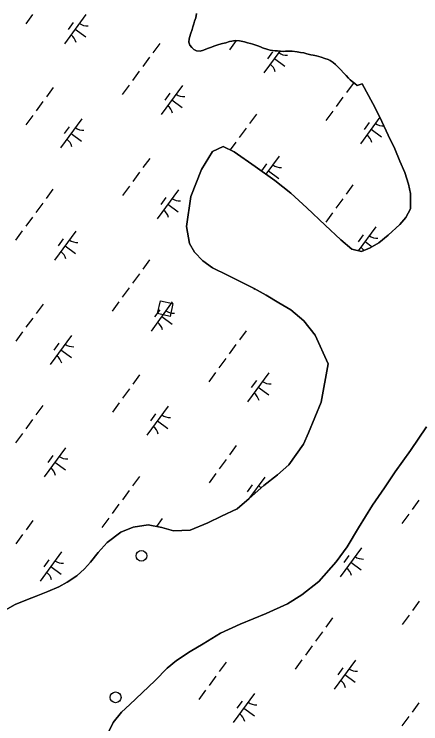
# Model space of a CAD drawing. Extents: x 3905714 to 3926767, y 183354 to 205755.
# Drawn here: x 3915177 to 3915741, y 185637 to 186623 of the extents above; entities that cross this region are included whole.
import ezdxf

# ---------------------------------------------------------------- set-up
doc = ezdxf.new("R2010")
doc.units = 0
for name, color, linetype in [('V-CHAN-DOCK', 7, 'Continuous'), ('V-DOMW-TANK', 7, 'Continuous'), ('V-TOPO-SHOR', 7, 'Continuous'), ('V-WETL-SWMP', 7, 'Continuous')]:
    doc.layers.add(name, color=color, linetype=linetype)

msp = doc.modelspace()

# ---------------------------------------------------------------- linework, layer by layer
at = {"layer": 'V-CHAN-DOCK'}
msp.add_lwpolyline([(3915379.62, 186225.13), (3915397.1, 186221.1), (3915393, 186203.32), (3915375.52, 186207.36)], close=True, dxfattribs=at)
at = {"layer": 'V-DOMW-TANK'}
for centre in [(3915353.33, 185870.77), (3915317.44, 185674.23)]:
    msp.add_circle(centre, 7.5, dxfattribs=at)
at = {"layer": 'V-TOPO-SHOR'}
for points in [[(3915659.72, 186526.5), (3915653.12, 186523.94), (3915649.64, 186526.71), (3915646.03, 186529.62), (3915643.11, 186531.97), (3915640.75, 186534.33), (3915637.41, 186537.79), (3915634.08, 186541.53), (3915630.04, 186545.83), (3915625.18, 186551.1), (3915622.96, 186553.31), (3915619.76, 186556.08), (3915615.45, 186558.85), (3915612.67, 186560.1), (3915607.95, 186561.75), (3915602.68, 186563.41), (3915596.29, 186565.07), (3915591.85, 186566.03), (3915588.38, 186566.86), (3915582.82, 186568.1), (3915578.8, 186569.2), (3915574.08, 186570.03), (3915569.36, 186570.99), (3915562.69, 186571.81), (3915556.86, 186571.8), (3915553.53, 186571.66), (3915550.34, 186571.38), (3915546.6, 186571.65), (3915542.43, 186572.06), (3915538.96, 186572.05), (3915531.88, 186573.02), (3915528.83, 186573.84), (3915521.6, 186576.33), (3915518.83, 186577.58), (3915514.8, 186578.96), (3915507.86, 186581.44), (3915504.8, 186582.27), (3915500.5, 186583.51), (3915496.33, 186584.76), (3915489.67, 186586.27), (3915483.42, 186586.68), (3915478.71, 186585.7), (3915475.38, 186585), (3915470.38, 186583.33), (3915465.81, 186582.21), (3915460.81, 186581.09), (3915455.4, 186579.28), (3915449.16, 186576.91), (3915445.14, 186575.38), (3915439.31, 186573.15), (3915435.01, 186571.75), (3915429.74, 186572.3), (3915426.27, 186574.24), (3915423.34, 186577.01), (3915420.56, 186580.06), (3915419.17, 186584.08), (3915419.44, 186588.94), (3915421.23, 186595.18), (3915423.58, 186601.99), (3915424.83, 186605.32), (3915426.21, 186609.9), (3915427.17, 186613.38), (3915428.69, 186618.24), (3915429.93, 186624.2)], [(3915684.59, 186480.05), (3915674.85, 186498.9), (3915659.72, 186526.5)], [(3915585.15, 186041.77), (3915603.09, 186084.06), (3915612.51, 186137.26), (3915594.58, 186177.4), (3915579.02, 186197.04), (3915560.56, 186212.63), (3915543.99, 186222.38), (3915526.68, 186232.85), (3915509.75, 186242.22), (3915494.3, 186249.78), (3915472.59, 186260.58), (3915451.98, 186271.02), (3915438.71, 186280.43), (3915426.88, 186292.41), (3915419.82, 186304.44), (3915415.95, 186328.22), (3915421.8, 186370.03), (3915436.49, 186407.52), (3915452.02, 186432.57), (3915466.62, 186439.29), (3915482.07, 186431.74), (3915511.19, 186411.48), (3915538.47, 186392.3), (3915560.6, 186374.55), (3915583.13, 186354.23), (3915608.62, 186329.91), (3915630.41, 186309.59), (3915645.54, 186296.9), (3915658.76, 186293.36), (3915671.17, 186298.6), (3915683.2, 186305.66), (3915695.93, 186316.03), (3915712.28, 186330.83), (3915720.62, 186340.79), (3915726.74, 186352.57), (3915726.92, 186374.18), (3915724.24, 186386.98), (3915718.97, 186403.05), (3915712.24, 186418.75), (3915705.12, 186436.27), (3915696.16, 186455.24), (3915684.59, 186480.05)], [(3915308.2, 185626.85), (3915313.95, 185639.35), (3915325.54, 185653.74), (3915337.17, 185664.47), (3915354.25, 185680.37), (3915372.41, 185697.75), (3915389.11, 185714.75), (3915401.84, 185725.48), (3915420.78, 185737.74), (3915439, 185748.52), (3915463.05, 185763.39), (3915490.41, 185776.08), (3915526.55, 185790.69), (3915556.1, 185804.14), (3915576.14, 185816.77), (3915599.79, 185834.93), (3915623.73, 185862.61), (3915638.93, 185883.26), (3915654.81, 185909.78), (3915674.32, 185941.09), (3915690.96, 185965.41), (3915705.78, 185987.52), (3915727.13, 186017.01), (3915749.19, 186049.81)], [(3915144.16, 185784.02), (3915177.7, 185803), (3915194.85, 185810.11), (3915207.26, 185814.98), (3915223.32, 185821.36), (3915238.66, 185827.72), (3915249.96, 185834.04), (3915263.43, 185842.96), (3915274.33, 185852.94), (3915282.31, 185861.8), (3915293.18, 185875.45), (3915305.89, 185889.12), (3915324.44, 185903.57), (3915341.96, 185910.68), (3915362.82, 185913.8), (3915381.53, 185910.3), (3915397.69, 185905.31), (3915420.76, 185906.62), (3915445.58, 185916.73), (3915464.55, 185925.68), (3915486.07, 185936.13), (3915502.8, 185950.2), (3915523.15, 185968.33), (3915542.07, 185983.51), (3915558.07, 185997.21), (3915578.33, 186025.96), (3915585.15, 186041.77)]]:
    msp.add_lwpolyline(points, dxfattribs=at)
at = {"layer": 'V-WETL-SWMP'}
for p, q in [((3915429.93, 186624.2), (3915428.69, 186618.24)), ((3915201.95, 186622.76), (3915192.5, 186609.86)), ((3915276.14, 186622.44), (3915246.58, 186582.1)), ((3915428.69, 186618.24), (3915427.17, 186613.38)), ((3915258.68, 186611.67), (3915251.59, 186601.99)), ((3915424.83, 186605.32), (3915423.58, 186601.99)), ((3915426.21, 186609.9), (3915424.83, 186605.32)), ((3915427.17, 186613.38), (3915426.21, 186609.9)), ((3915261.36, 186602.27), (3915275.88, 186591.63)), ((3915421.23, 186595.18), (3915419.44, 186588.94)), ((3915423.58, 186601.99), (3915421.23, 186595.18)), ((3915419.44, 186588.94), (3915419.17, 186584.08)), ((3915470.38, 186583.33), (3915475.38, 186585)), ((3915475.38, 186585), (3915478.71, 186585.7)), ((3915484.84, 186586.58), (3915475.39, 186573.67)), ((3915478.71, 186585.7), (3915483.42, 186586.68)), ((3915483.42, 186586.68), (3915489.67, 186586.27)), ((3915489.67, 186586.27), (3915496.33, 186584.76)), ((3915496.33, 186584.76), (3915500.5, 186583.51)), ((3915378.68, 186582.54), (3915369.23, 186569.63)), ((3915419.17, 186584.08), (3915420.56, 186580.06)), ((3915420.56, 186580.06), (3915423.35, 186577.01)), ((3915423.35, 186577.01), (3915426.26, 186574.24)), ((3915439.31, 186573.15), (3915445.14, 186575.38)), ((3915445.14, 186575.38), (3915449.16, 186576.91)), ((3915449.16, 186576.91), (3915455.4, 186579.28)), ((3915455.4, 186579.28), (3915460.81, 186581.09)), ((3915460.81, 186581.09), (3915465.81, 186582.21)), ((3915465.81, 186582.21), (3915470.38, 186583.33)), ((3915500.5, 186583.51), (3915504.8, 186582.27)), ((3915504.8, 186582.27), (3915507.86, 186581.44)), ((3915507.86, 186581.44), (3915514.8, 186578.96)), ((3915514.8, 186578.96), (3915518.83, 186577.57)), ((3915518.83, 186577.57), (3915521.61, 186576.33)), ((3915521.61, 186576.33), (3915528.83, 186573.84)), ((3915426.26, 186574.24), (3915429.74, 186572.3)), ((3915429.74, 186572.3), (3915435.01, 186571.75)), ((3915435.01, 186571.75), (3915439.31, 186573.15)), ((3915545.53, 186571.75), (3915523.3, 186541.41)), ((3915535.4, 186570.98), (3915528.31, 186561.3)), ((3915528.83, 186573.84), (3915531.88, 186573.01)), ((3915531.88, 186573.01), (3915538.96, 186572.05)), ((3915538.96, 186572.05), (3915542.43, 186572.06)), ((3915542.43, 186572.06), (3915546.6, 186571.65)), ((3915546.6, 186571.65), (3915550.34, 186571.38)), ((3915550.34, 186571.38), (3915553.53, 186571.66)), ((3915553.53, 186571.66), (3915556.86, 186571.8)), ((3915556.86, 186571.8), (3915562.69, 186571.81)), ((3915562.69, 186571.81), (3915569.36, 186570.99)), ((3915569.36, 186570.99), (3915574.08, 186570.03)), ((3915574.08, 186570.03), (3915578.8, 186569.2)), ((3915578.8, 186569.2), (3915582.82, 186568.1)), ((3915582.82, 186568.1), (3915588.38, 186566.86)), ((3915588.38, 186566.86), (3915591.85, 186566.03)), ((3915591.85, 186566.03), (3915596.29, 186565.07)), ((3915596.29, 186565.07), (3915602.68, 186563.41)), ((3915364.5, 186563.18), (3915355.04, 186550.27)), ((3915538.08, 186561.58), (3915552.6, 186550.94)), ((3915602.68, 186563.41), (3915607.95, 186561.75)), ((3915607.95, 186561.75), (3915612.67, 186560.1)), ((3915612.67, 186560.1), (3915615.45, 186558.85)), ((3915615.45, 186558.85), (3915619.76, 186556.08)), ((3915619.76, 186556.08), (3915622.96, 186553.31)), ((3915622.96, 186553.31), (3915625.18, 186551.1)), ((3915625.18, 186551.1), (3915630.04, 186545.83)), ((3915630.04, 186545.83), (3915634.08, 186541.53)), ((3915350.32, 186543.82), (3915340.86, 186530.91)), ((3915634.08, 186541.53), (3915637.41, 186537.79)), ((3915637.41, 186537.79), (3915640.75, 186534.33)), ((3915647.39, 186526.99), (3915637.94, 186514.09)), ((3915640.75, 186534.33), (3915643.11, 186531.97)), ((3915643.11, 186531.97), (3915646.03, 186529.62)), ((3915646.03, 186529.62), (3915649.64, 186526.71)), ((3915649.64, 186526.71), (3915653.12, 186523.94)), ((3915653.12, 186523.94), (3915659.72, 186526.5)), ((3915659.72, 186526.5), (3915674.85, 186498.9)), ((3915230.72, 186521.17), (3915221.26, 186508.26)), ((3915336.13, 186524.46), (3915326.67, 186511.55)), ((3915410.31, 186524.13), (3915380.76, 186483.8)), ((3915392.86, 186513.36), (3915385.77, 186503.68)), ((3915633.21, 186507.63), (3915623.75, 186494.73)), ((3915216.54, 186501.81), (3915207.08, 186488.9)), ((3915395.54, 186503.96), (3915410.06, 186493.33)), ((3915674.85, 186498.9), (3915684.59, 186480.05)), ((3915619.02, 186488.27), (3915609.57, 186475.37)), ((3915202.35, 186482.45), (3915192.9, 186469.54)), ((3915270.36, 186477.62), (3915240.81, 186437.28)), ((3915512.86, 186484.23), (3915503.41, 186471.33)), ((3915684.57, 186480.08), (3915657.48, 186443.11)), ((3915684.59, 186480.05), (3915696.17, 186455.24)), ((3915252.91, 186466.85), (3915245.81, 186457.17)), ((3915669.58, 186472.67), (3915662.49, 186462.99)), ((3915255.58, 186457.45), (3915270.1, 186446.81)), ((3915498.68, 186464.87), (3915489.22, 186451.97)), ((3915672.26, 186463.27), (3915686.78, 186452.64)), ((3915696.17, 186455.24), (3915705.12, 186436.27)), ((3915466.62, 186439.29), (3915452.02, 186432.57)), ((3915482.07, 186431.74), (3915466.62, 186439.29)), ((3915484.49, 186445.51), (3915476.42, 186434.5)), ((3915452.02, 186432.57), (3915436.49, 186407.52)), ((3915511.19, 186411.48), (3915482.07, 186431.74)), ((3915705.12, 186436.27), (3915712.24, 186418.75)), ((3915364.9, 186422.86), (3915355.44, 186409.95)), ((3915544.49, 186425.83), (3915526.23, 186400.9)), ((3915712.24, 186418.75), (3915718.97, 186403.05)), ((3915436.49, 186407.52), (3915421.8, 186370.03)), ((3915538.47, 186392.3), (3915511.19, 186411.48)), ((3915527.04, 186415.06), (3915519.95, 186405.38)), ((3915350.71, 186403.5), (3915341.26, 186390.59)), ((3915529.72, 186405.66), (3915544.24, 186395.02)), ((3915718.97, 186403.05), (3915724.24, 186386.98)), ((3915560.6, 186374.55), (3915538.47, 186392.3)), ((3915230.37, 186380.1), (3915220.91, 186367.2)), ((3915336.53, 186384.14), (3915327.07, 186371.23)), ((3915404.54, 186379.31), (3915374.99, 186338.98)), ((3915647.04, 186385.93), (3915637.59, 186373.02)), ((3915724.24, 186386.98), (3915726.92, 186374.18)), ((3915387.09, 186368.54), (3915379.99, 186358.86)), ((3915421.8, 186370.03), (3915415.95, 186328.22)), ((3915583.13, 186354.23), (3915560.6, 186374.55)), ((3915726.92, 186374.18), (3915726.74, 186352.57)), ((3915216.18, 186360.74), (3915206.73, 186347.84)), ((3915389.76, 186359.14), (3915404.28, 186348.5)), ((3915632.86, 186366.57), (3915623.4, 186353.66)), ((3915608.62, 186329.91), (3915583.13, 186354.23)), ((3915726.74, 186352.57), (3915720.62, 186340.79)), ((3915202, 186341.38), (3915192.54, 186328.48)), ((3915618.67, 186347.21), (3915609.22, 186334.3)), ((3915720.62, 186340.79), (3915712.28, 186330.83)), ((3915630.41, 186309.59), (3915608.62, 186329.91)), ((3915712.28, 186330.83), (3915695.93, 186316.03)), ((3915187.82, 186322.02), (3915178.36, 186309.12)), ((3915262, 186321.69), (3915232.45, 186281.36)), ((3915415.95, 186328.22), (3915419.82, 186304.44)), ((3915678.67, 186327.52), (3915654.49, 186294.5)), ((3915244.55, 186310.93), (3915237.46, 186301.25)), ((3915645.54, 186296.9), (3915630.41, 186309.59)), ((3915661.22, 186316.75), (3915654.13, 186307.07)), ((3915695.93, 186316.03), (3915683.2, 186305.66)), ((3915247.22, 186301.53), (3915261.74, 186290.89)), ((3915419.82, 186304.44), (3915426.88, 186292.41)), ((3915663.9, 186307.35), (3915673.77, 186300.12)), ((3915683.2, 186305.66), (3915671.17, 186298.6)), ((3915426.88, 186292.41), (3915438.71, 186280.43)), ((3915658.76, 186293.36), (3915645.54, 186296.9)), ((3915671.17, 186298.6), (3915658.76, 186293.36)), ((3915364.55, 186281.8), (3915355.09, 186268.89)), ((3915438.71, 186280.43), (3915451.98, 186271.02)), ((3915451.98, 186271.02), (3915472.59, 186260.58)), ((3915350.36, 186262.44), (3915340.91, 186249.53)), ((3915472.59, 186260.58), (3915494.3, 186249.78)), ((3915494.3, 186249.78), (3915509.75, 186242.22)), ((3915336.18, 186243.08), (3915326.72, 186230.17)), ((3915510.15, 186242), (3915509.17, 186240.67)), ((3915509.75, 186242.22), (3915526.68, 186232.85)), ((3915526.68, 186232.85), (3915543.99, 186222.38)), ((3915216.58, 186220.42), (3915207.13, 186207.52)), ((3915322, 186223.72), (3915312.54, 186210.81)), ((3915396.18, 186223.39), (3915366.63, 186183.05)), ((3915543.99, 186222.38), (3915560.56, 186212.63)), ((3915378.73, 186212.62), (3915371.63, 186202.94)), ((3915560.56, 186212.63), (3915579.02, 186197.04)), ((3915202.4, 186201.06), (3915192.94, 186188.16)), ((3915381.4, 186203.22), (3915395.92, 186192.58)), ((3915579.02, 186197.04), (3915594.58, 186177.4)), ((3915188.22, 186181.7), (3915178.76, 186168.8)), ((3915498.73, 186183.49), (3915489.27, 186170.58)), ((3915256.22, 186176.87), (3915226.67, 186136.54)), ((3915594.58, 186177.4), (3915612.51, 186137.26)), ((3915595.67, 186174.95), (3915595.43, 186174.62)), ((3915238.77, 186166.11), (3915231.68, 186156.43)), ((3915484.54, 186164.13), (3915475.09, 186151.22)), ((3915241.45, 186156.71), (3915255.97, 186146.07)), ((3915470.36, 186144.77), (3915460.9, 186131.86)), ((3915612.51, 186137.26), (3915603.09, 186084.06)), ((3915350.76, 186122.12), (3915341.31, 186109.21)), ((3915456.18, 186125.41), (3915446.72, 186112.5)), ((3915530.36, 186125.08), (3915500.81, 186084.75)), ((3915512.91, 186114.32), (3915505.81, 186104.64)), ((3915336.58, 186102.76), (3915327.12, 186089.85)), ((3915515.58, 186104.92), (3915530.1, 186094.28)), ((3915322.4, 186083.4), (3915312.94, 186070.49)), ((3915603.09, 186084.06), (3915585.15, 186041.77)), ((3915216.23, 186079.36), (3915206.78, 186066.45)), ((3915390.4, 186078.57), (3915360.85, 186038.23)), ((3915372.95, 186067.8), (3915365.86, 186058.12)), ((3915202.05, 186060), (3915192.59, 186047.09)), ((3915375.63, 186058.4), (3915390.15, 186047.76)), ((3915749.19, 186049.81), (3915727.13, 186017.01)), ((3915187.87, 186040.64), (3915178.41, 186027.73)), ((3915585.15, 186041.77), (3915578.33, 186025.96)), ((3915484.94, 186023.81), (3915475.49, 186010.91)), ((3915578.33, 186025.96), (3915558.06, 185997.21)), ((3915247.86, 186020.95), (3915218.31, 185980.62)), ((3915727.13, 186017.01), (3915705.78, 185987.52)), ((3915230.41, 186010.18), (3915223.32, 186000.5)), ((3915470.76, 186004.45), (3915461.3, 185991.55)), ((3915233.09, 186000.78), (3915247.61, 185990.15)), ((3915558.06, 185997.21), (3915542.07, 185983.51)), ((3915456.57, 185985.09), (3915447.12, 185972.19)), ((3915542.07, 185983.51), (3915523.15, 185968.33)), ((3915705.78, 185987.52), (3915690.96, 185965.41)), ((3915350.41, 185981.05), (3915340.96, 185968.15)), ((3915524.58, 185980.26), (3915502.17, 185949.67)), ((3915507.13, 185969.49), (3915500.04, 185959.81)), ((3915523.15, 185968.33), (3915502.8, 185950.2)), ((3915690.96, 185965.41), (3915674.32, 185941.09)), ((3915336.23, 185961.69), (3915326.77, 185948.79)), ((3915509.81, 185960.09), (3915512.06, 185958.45)), ((3915502.8, 185950.2), (3915486.07, 185936.13)), ((3915738.72, 185948.16), (3915729.26, 185935.25)), ((3915322.04, 185942.33), (3915312.59, 185929.43)), ((3915486.07, 185936.13), (3915464.55, 185925.68)), ((3915674.32, 185941.09), (3915654.81, 185909.78)), ((3915464.55, 185925.68), (3915445.58, 185916.73)), ((3915724.53, 185928.8), (3915715.08, 185915.89)), ((3915202.45, 185919.68), (3915192.99, 185906.77)), ((3915307.86, 185922.97), (3915298.4, 185910.07)), ((3915382.04, 185922.65), (3915374.03, 185911.7)), ((3915445.58, 185916.73), (3915420.76, 185906.62)), ((3915341.96, 185910.68), (3915324.44, 185903.57)), ((3915362.81, 185913.8), (3915341.96, 185910.68)), ((3915381.53, 185910.3), (3915362.81, 185913.8)), ((3915397.69, 185905.31), (3915381.53, 185910.3)), ((3915420.76, 185906.62), (3915397.69, 185905.31)), ((3915654.81, 185909.78), (3915638.93, 185883.26)), ((3915188.26, 185900.32), (3915178.81, 185887.41)), ((3915324.44, 185903.57), (3915305.89, 185889.12)), ((3915305.89, 185889.12), (3915293.18, 185875.45)), ((3915242.09, 185876.13), (3915212.54, 185835.8)), ((3915293.18, 185875.45), (3915282.31, 185861.8)), ((3915638.93, 185883.26), (3915623.73, 185862.61)), ((3915658.76, 185881.96), (3915629.21, 185841.62)), ((3915224.64, 185865.36), (3915217.54, 185855.68)), ((3915641.31, 185871.19), (3915634.22, 185861.51)), ((3915227.31, 185855.96), (3915241.83, 185845.33)), ((3915282.31, 185861.8), (3915274.33, 185852.94)), ((3915623.73, 185862.61), (3915599.79, 185834.93)), ((3915643.99, 185861.79), (3915658.51, 185851.15)), ((3915274.33, 185852.94), (3915263.43, 185842.95)), ((3915263.43, 185842.95), (3915249.96, 185834.04)), ((3915238.66, 185827.72), (3915223.33, 185821.35)), ((3915249.96, 185834.04), (3915238.66, 185827.72)), ((3915599.79, 185834.93), (3915576.14, 185816.77)), ((3915223.33, 185821.35), (3915207.26, 185814.98)), ((3915576.14, 185816.77), (3915556.1, 185804.14)), ((3915194.85, 185810.11), (3915177.7, 185803)), ((3915207.26, 185814.98), (3915194.85, 185810.11)), ((3915739.12, 185807.84), (3915729.66, 185794.93)), ((3915177.7, 185803), (3915144.16, 185784.02)), ((3915556.1, 185804.14), (3915526.55, 185790.69)), ((3915526.55, 185790.69), (3915490.41, 185776.08)), ((3915724.93, 185788.48), (3915715.48, 185775.57)), ((3915618.77, 185784.44), (3915609.32, 185771.53)), ((3915490.41, 185776.08), (3915463.05, 185763.39)), ((3915463.05, 185763.39), (3915439, 185748.52)), ((3915604.59, 185765.08), (3915595.13, 185752.17)), ((3915439, 185748.52), (3915420.78, 185737.74)), ((3915420.78, 185737.74), (3915401.84, 185725.48)), ((3915590.4, 185745.72), (3915580.95, 185732.81)), ((3915401.84, 185725.48), (3915389.11, 185714.75)), ((3915470.81, 185723.07), (3915461.35, 185710.16)), ((3915576.22, 185726.36), (3915566.76, 185713.45)), ((3915650.4, 185726.03), (3915620.85, 185685.7)), ((3915389.11, 185714.75), (3915372.41, 185697.75)), ((3915632.95, 185715.27), (3915625.86, 185705.59)), ((3915372.41, 185697.75), (3915354.25, 185680.37)), ((3915456.62, 185703.71), (3915447.17, 185690.8)), ((3915635.63, 185705.87), (3915650.15, 185695.23)), ((3915354.25, 185680.37), (3915337.17, 185664.47)), ((3915442.44, 185684.35), (3915432.98, 185671.44)), ((3915510.45, 185679.52), (3915480.9, 185639.18)), ((3915493, 185668.75), (3915485.9, 185659.07)), ((3915337.17, 185664.47), (3915325.54, 185653.74)), ((3915495.67, 185659.35), (3915510.19, 185648.71)), ((3915738.77, 185666.78), (3915729.31, 185653.87)), ((3915325.54, 185653.74), (3915313.95, 185639.35)), ((3915313.95, 185639.35), (3915308.2, 185626.85)), ((3915724.58, 185647.42), (3915715.13, 185634.51))]:
    msp.add_line(p, q, dxfattribs=at)
for centre, start, end in [((3915277.88, 186624.41), 232.99998, 274.54364), ((3915245.23, 186579.85), 12.99998, 54.54364), ((3915554.59, 186583.72), 232.99998, 274.54364), ((3915521.95, 186539.16), 12.99998, 54.54364), ((3915412.06, 186526.11), 232.99998, 274.54364), ((3915379.41, 186481.54), 12.99998, 54.54364), ((3915688.77, 186485.42), 232.99998, 274.54364), ((3915272.1, 186479.59), 232.99998, 274.54364), ((3915239.45, 186435.03), 12.99998, 54.54364), ((3915656.13, 186440.85), 12.99998, 54.54364), ((3915546.23, 186427.8), 232.99998, 274.54364), ((3915406.28, 186381.28), 232.99998, 274.54364), ((3915373.63, 186336.72), 12.99998, 54.54364), ((3915263.74, 186323.67), 232.99998, 274.54364), ((3915680.41, 186329.49), 232.99998, 274.54364), ((3915647.77, 186284.93), 34.29733, 54.54364), ((3915231.09, 186279.11), 12.99998, 54.54364), ((3915397.92, 186225.36), 232.99998, 274.54364), ((3915365.27, 186180.8), 12.99998, 54.54364), ((3915257.97, 186178.85), 232.99998, 274.54364), ((3915225.32, 186134.28), 12.99998, 54.54364), ((3915532.1, 186127.06), 232.99998, 274.54364), ((3915499.45, 186082.49), 12.99998, 54.54364), ((3915392.14, 186080.54), 232.99998, 274.54364), ((3915359.5, 186035.98), 12.99998, 54.54364), ((3915249.61, 186022.93), 232.99998, 274.54364), ((3915216.96, 185978.36), 12.99998, 54.54364), ((3915526.32, 185982.24), 232.99998, 249.69727), ((3915493.68, 185937.67), 52.43917, 54.54364), ((3915660.5, 185883.93), 232.99998, 274.54364), ((3915243.83, 185878.1), 232.99998, 274.54364), ((3915211.18, 185833.54), 12.99998, 54.54364), ((3915627.85, 185839.37), 12.99998, 54.54364), ((3915652.14, 185728.01), 232.99998, 274.54364), ((3915619.5, 185683.44), 12.99998, 54.54364), ((3915512.19, 185681.49), 232.99998, 274.54364), ((3915479.54, 185636.93), 12.99998, 54.54364)]:
    msp.add_arc(centre, 17.62, start, end, dxfattribs=at)

doc.saveas('drawing.dxf')
